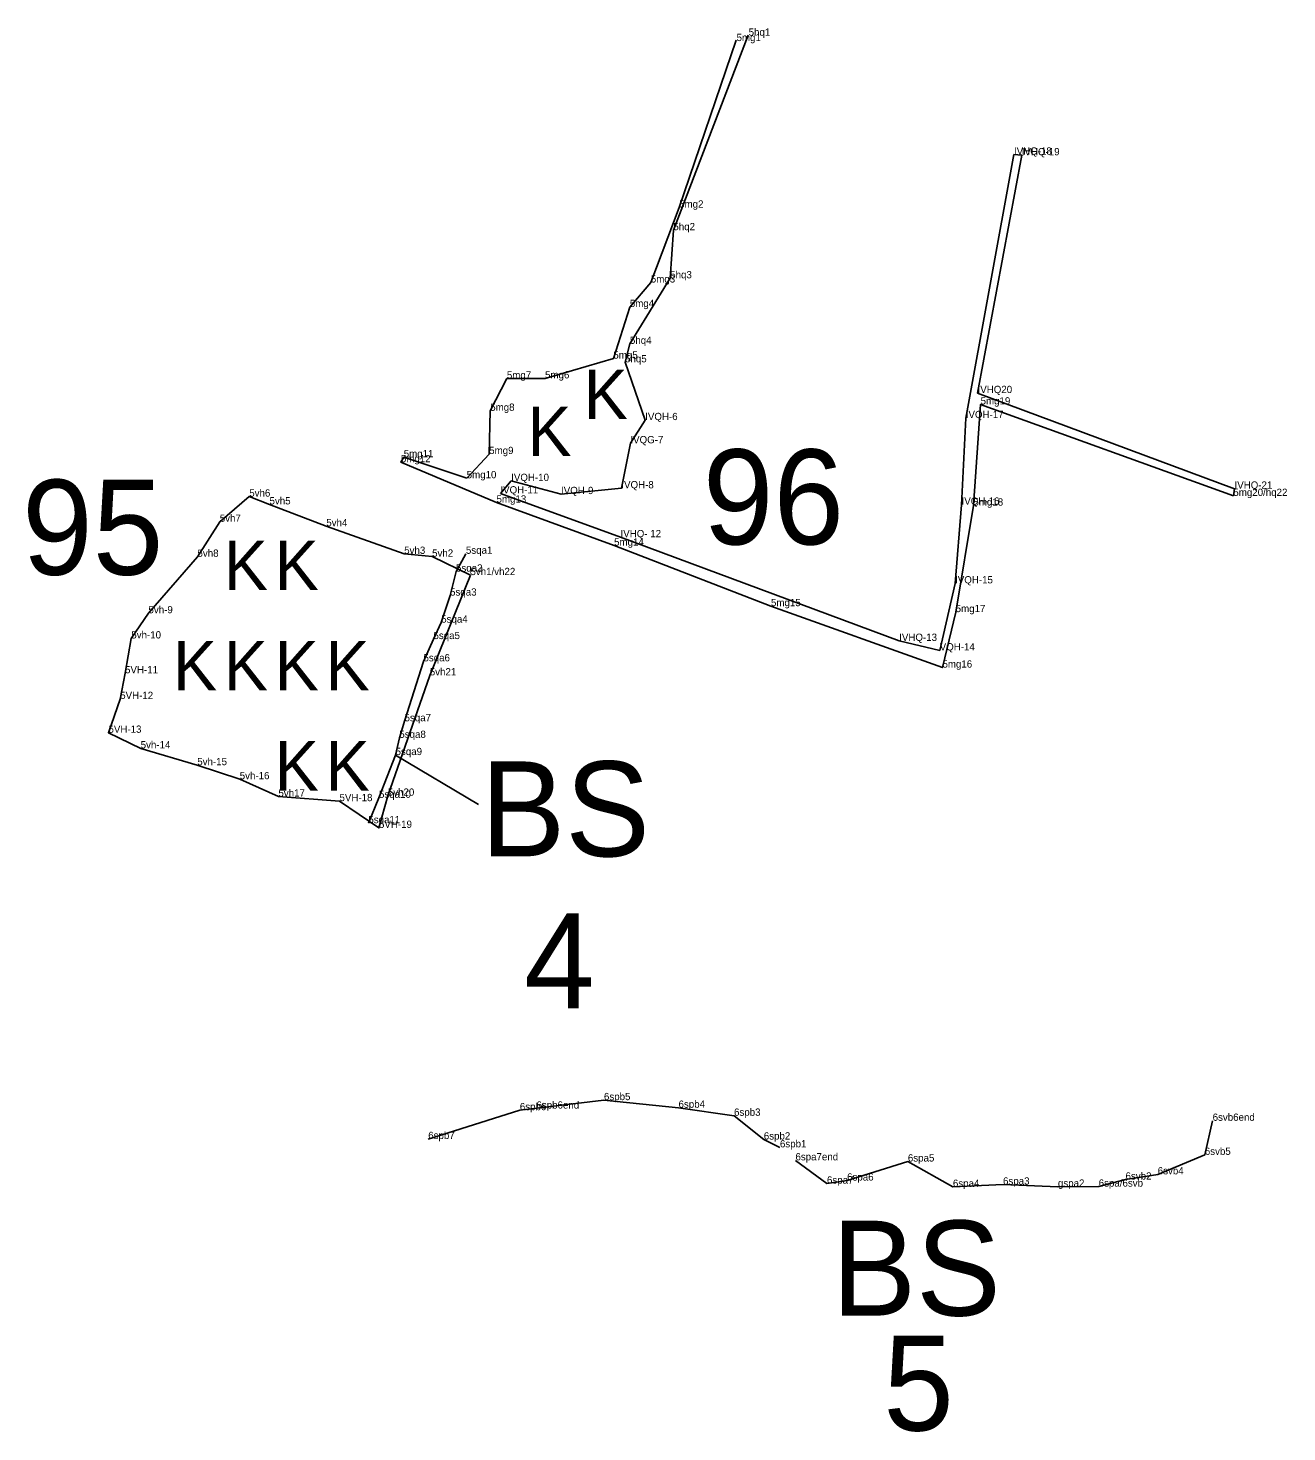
# Model space of a CAD drawing. Extents: x 2072529 to 2268812, y 436423 to 470008.
# Drawn here: x 2135613 to 2136479, y 443083 to 444049 of the extents above; entities that cross this region are included whole.
import ezdxf

# ---------------------------------------------------------------- set-up
doc = ezdxf.new("R2010")
doc.units = 0
for name, color, linetype in [('Old_Level_10', 7, 'Continuous'), ('Old_Level_20', 7, 'Continuous'), ('Old_Level_52', 7, 'Continuous'), ('Old_Level_55', 7, 'Continuous'), ('Old_Level_60', 7, 'Continuous'), ('Old_Level_62', 7, 'Continuous')]:
    doc.layers.add(name, color=color, linetype=linetype)

msp = doc.modelspace()

# ---------------------------------------------------------------- linework, layer by layer
at = {"layer": 'Old_Level_10'}
for points in [[(2135913.921, 443687.035), (2135907.109, 443674.804), (2135903.029, 443658.273), (2135896.927, 443639.672), (2135891.588, 443628.346), (2135884.721, 443613.05), (2135871.7, 443571.819), (2135868.126, 443560.401), (2135865.527, 443548.565), (2135854.112, 443519.13), (2135846.811, 443501.703)], [(2136130.002, 443278.686), (2136118.897, 443284.096), (2136098.414, 443300.438), (2136060.235, 443305.945), (2136008.906, 443311.182), (2135951.036, 443304.267), (2135887.984, 443284.428)], [(2136140.673, 443269.763), (2136162.358, 443253.764), (2136176.227, 443255.877), (2136218.037, 443268.962), (2136249.014, 443251.521), (2136283.51, 443253.097), (2136321.299, 443251.625), (2136349.348, 443251.692), (2136367.811, 443256.527), (2136389.963, 443260.13), (2136422.355, 443273.528), (2136427.744, 443296.976)]]:
    msp.add_lwpolyline(points, dxfattribs=at)
at = {"layer": 'Old_Level_20'}
for p, q in [((2136099.178, 444040.051), (2136099.178, 444040.051)), ((2136108.157, 444043.743), (2136108.157, 444043.743)), ((2136291.031, 443961.609), (2136291.031, 443961.609)), ((2136296.413, 443961.164), (2136296.413, 443961.164)), ((2136060.647, 443925.167), (2136060.647, 443925.167)), ((2136056.675, 443909.644), (2136056.675, 443909.644)), ((2136041.168, 443873.636), (2136041.168, 443873.636)), ((2136054.502, 443876.565), (2136054.502, 443876.565)), ((2136026.722, 443856.805), (2136026.722, 443856.805)), ((2136026.783, 443831.466), (2136026.783, 443831.466)), ((2136015.407, 443821.292), (2136015.407, 443821.292)), ((2136023.413, 443818.746), (2136023.413, 443818.746)), ((2135942.118, 443807.537), (2135942.118, 443807.537)), ((2135968.374, 443807.663), (2135968.374, 443807.663)), ((2136265.983, 443797.6), (2136265.983, 443797.6)), ((2136268.077, 443789.751), (2136268.077, 443789.751)), ((2135930.663, 443785.397), (2135930.663, 443785.397)), ((2136037.297, 443779.005), (2136037.297, 443779.005)), ((2136257.867, 443780.388), (2136257.867, 443780.388)), ((2136027.105, 443763.047), (2136027.105, 443763.047)), ((2135869.183, 443750.021), (2135869.183, 443750.021)), ((2135871.144, 443753.463), (2135871.144, 443753.463)), ((2135929.932, 443755.639), (2135929.932, 443755.639)), ((2135914.458, 443738.995), (2135914.458, 443738.995)), ((2135937.651, 443728.532), (2135937.651, 443728.532)), ((2135945.069, 443737.121), (2135945.069, 443737.121)), ((2135979.366, 443728.107), (2135979.366, 443728.107)), ((2136020.868, 443732.08), (2136020.868, 443732.08)), ((2136442.799, 443731.829), (2136442.799, 443731.829)), ((2135764.844, 443726.373), (2135764.844, 443726.373)), ((2135778.79, 443720.994), (2135778.79, 443720.994)), ((2135934.994, 443722.251), (2135934.994, 443722.251)), ((2136254.992, 443720.824), (2136254.992, 443720.824)), ((2136263.166, 443720.188), (2136263.166, 443720.188)), ((2136442.013, 443726.846), (2136442.013, 443726.846)), ((2135744.555, 443709.054), (2135744.555, 443709.054)), ((2135817.858, 443706), (2135817.858, 443706)), ((2136015.889, 443692.665), (2136015.889, 443692.665)), ((2136020.321, 443698.426), (2136020.321, 443698.426)), ((2135729.226, 443684.977), (2135729.226, 443684.977)), ((2135871.461, 443686.982), (2135871.461, 443686.982)), ((2135890.668, 443685.068), (2135890.668, 443685.068)), ((2135913.921, 443687.035), (2135913.921, 443687.035)), ((2135907.109, 443674.804), (2135907.109, 443674.804)), ((2135917.045, 443672.376), (2135917.045, 443672.376)), ((2136250.527, 443666.665), (2136250.527, 443666.665)), ((2135903.029, 443658.273), (2135903.029, 443658.273)), ((2136123.84, 443650.998), (2136123.84, 443650.998)), ((2135695.501, 443646.144), (2135695.501, 443646.144)), ((2136250.916, 443646.9), (2136250.916, 443646.9)), ((2135896.927, 443639.672), (2135896.927, 443639.672)), ((2135683.695, 443628.773), (2135683.695, 443628.773)), ((2135891.588, 443628.346), (2135891.588, 443628.346)), ((2136212.07, 443627.115), (2136212.07, 443627.115)), ((2135884.721, 443613.05), (2135884.721, 443613.05)), ((2136239.922, 443620.536), (2136239.922, 443620.536)), ((2135679.39, 443604.813), (2135679.39, 443604.813)), ((2135889.068, 443603.379), (2135889.068, 443603.379)), ((2136241.841, 443608.731), (2136241.841, 443608.731)), ((2135676.04, 443587.135), (2135676.04, 443587.135)), ((2135667.988, 443563.9), (2135667.988, 443563.9)), ((2135871.7, 443571.819), (2135871.7, 443571.819)), ((2135868.126, 443560.401), (2135868.126, 443560.401)), ((2135690.131, 443553.175), (2135690.131, 443553.175)), ((2135865.527, 443548.565), (2135865.527, 443548.565)), ((2135729.072, 443541.599), (2135729.072, 443541.599)), ((2135758.292, 443531.958), (2135758.292, 443531.958)), ((2135784.922, 443520.022), (2135784.922, 443520.022)), ((2135826.94, 443516.858), (2135826.94, 443516.858)), ((2135854.112, 443519.13), (2135854.112, 443519.13)), ((2135860.201, 443520.585), (2135860.201, 443520.585)), ((2135846.811, 443501.703), (2135846.811, 443501.703)), ((2135854.116, 443498.478), (2135854.116, 443498.478)), ((2135951.036, 443304.267), (2135951.036, 443304.267)), ((2135962.481, 443305.378), (2135962.481, 443305.378)), ((2136008.906, 443311.182), (2136008.906, 443311.182)), ((2136060.235, 443305.945), (2136060.235, 443305.945)), ((2136098.414, 443300.438), (2136098.414, 443300.438)), ((2136427.744, 443296.976), (2136427.744, 443296.976)), ((2135887.984, 443284.428), (2135887.984, 443284.428)), ((2136118.897, 443284.096), (2136118.897, 443284.096)), ((2136130.002, 443278.686), (2136130.002, 443278.686)), ((2136140.673, 443269.763), (2136140.673, 443269.763)), ((2136218.037, 443268.962), (2136218.037, 443268.962)), ((2136422.355, 443273.528), (2136422.355, 443273.528)), ((2136176.227, 443255.877), (2136176.227, 443255.877)), ((2136367.811, 443256.527), (2136367.811, 443256.527)), ((2136389.963, 443260.13), (2136389.963, 443260.13)), ((2136162.358, 443253.764), (2136162.358, 443253.764)), ((2136249.014, 443251.521), (2136249.014, 443251.521)), ((2136283.51, 443253.097), (2136283.51, 443253.097)), ((2136321.299, 443251.625), (2136321.299, 443251.625)), ((2136349.348, 443251.692), (2136349.348, 443251.692))]:
    msp.add_line(p, q, dxfattribs=at)
at = {"layer": 'Old_Level_52'}
for points in [[(2136099.871, 444040.476), (2136060.647, 443925.167), (2136041.168, 443873.636), (2136026.722, 443856.805), (2136015.407, 443821.292), (2135968.374, 443807.663), (2135942.118, 443807.537), (2135930.663, 443785.397), (2135929.932, 443755.639), (2135914.458, 443738.995)], [(2135937.651, 443728.532), (2135945.069, 443737.121), (2135979.366, 443728.107), (2136020.868, 443732.08), (2136027.105, 443763.047), (2136037.297, 443779.005), (2136023.413, 443818.746), (2136026.783, 443831.466), (2136054.502, 443876.565), (2136056.675, 443909.644), (2136108.157, 444043.743)], [(2136442.013, 443726.846), (2136442.799, 443731.829), (2136265.983, 443797.6), (2136296.413, 443961.164), (2136291.031, 443961.609), (2136257.867, 443780.388), (2136254.992, 443720.824), (2136250.527, 443666.665), (2136239.922, 443620.536), (2136212.07, 443627.115), (2136020.321, 443698.426), (2135937.651, 443728.532)], [(2135914.458, 443738.995), (2135871.144, 443753.463), (2135869.183, 443750.021), (2135934.994, 443722.251), (2136015.889, 443692.665), (2136123.84, 443650.998), (2136241.841, 443608.731), (2136250.916, 443646.9), (2136263.166, 443720.188), (2136268.077, 443789.751), (2136442.013, 443726.846)]]:
    msp.add_lwpolyline(points, dxfattribs=at)
msp.add_lwpolyline([(2135917.045, 443672.376), (2135890.668, 443685.068), (2135871.461, 443686.982), (2135817.858, 443706), (2135778.79, 443720.994), (2135764.844, 443726.373), (2135744.555, 443709.054), (2135729.226, 443684.977), (2135695.501, 443646.144), (2135683.695, 443628.773), (2135679.39, 443604.813), (2135676.04, 443587.135), (2135667.988, 443563.9), (2135690.131, 443553.175), (2135729.072, 443541.599), (2135758.292, 443531.958), (2135784.922, 443520.022), (2135826.94, 443516.858), (2135854.116, 443498.478), (2135860.201, 443520.585), (2135889.068, 443603.379)], close=True, dxfattribs=at)
at = {"layer": 'Old_Level_62'}
msp.add_line((2135922.547, 443514.499), (2135865.527, 443548.565), dxfattribs=at)

# ---------------------------------------------------------------- texts
at = {"layer": 'Old_Level_55'}
for p in [(2135994.963, 443779.8), (2135956.253, 443754.347), (2135747.355, 443662.143), (2135782.355, 443662.143), (2135712.355, 443593.143), (2135747.355, 443593.143), (2135782.355, 443593.143), (2135817.355, 443593.143), (2135782.355, 443524.143), (2135817.355, 443524.143)]:
    msp.add_text('K', height=34, dxfattribs=at).set_placement(p)
at = {"layer": 'Old_Level_60'}
for s, p in [('5hq1', (2136108.479, 444043.42)), ('5mg1', (2136100.149, 444039.728)), ('IVHQ-18', (2136291.031, 443961.609)), ('IVHQ-19', (2136296.413, 443961.164)), ('5mg2', (2136060.647, 443925.167)), ('5hq2', (2136056.675, 443909.644)), ('5mg3', (2136041.168, 443873.636)), ('5hq3', (2136054.502, 443876.565)), ('5mg4', (2136026.722, 443856.805)), ('5hq4', (2136026.783, 443831.466)), ('5mg5', (2136015.407, 443821.292)), ('5hq5', (2136023.413, 443818.746)), ('5mg7', (2135942.118, 443807.537)), ('5mg6', (2135968.374, 443807.663)), ('IVHQ20', (2136265.983, 443797.6)), ('5mg8', (2135930.663, 443785.397)), ('5mg19', (2136268.077, 443789.751)), ('IVQH-6', (2136037.297, 443779.005)), ('IVQH-17', (2136257.867, 443780.388)), ('IVQG-7', (2136027.105, 443763.047)), ('5mg11', (2135871.144, 443753.463)), ('5mg9', (2135929.932, 443755.639)), ('5mg12', (2135869.183, 443750.021)), ('5mg10', (2135914.458, 443738.995)), ('IVQH-10', (2135945.069, 443737.121)), ('5vh6', (2135764.844, 443726.373)), ('IVQH-11', (2135937.651, 443728.532)), ('IVQH-9', (2135979.366, 443728.107)), ('IVQH-8', (2136020.868, 443732.08)), ('5mg20/hq22', (2136442.013, 443726.846)), ('IVHQ-21', (2136442.799, 443731.829)), ('5vh5', (2135778.79, 443720.994)), ('5mg13', (2135934.994, 443722.251)), ('IVQH-16', (2136254.992, 443720.824)), ('5mg18', (2136263.166, 443720.188)), ('5vh7', (2135744.555, 443709.054)), ('5vh4', (2135817.858, 443706)), ('IVHQ- 12', (2136020.321, 443698.426)), ('5vh8', (2135729.226, 443684.977)), ('5vh3', (2135871.461, 443686.982)), ('5vh2', (2135890.668, 443685.068)), ('5sqa1', (2135913.921, 443687.035)), ('5mg14', (2136015.889, 443692.665)), ('5sqa2', (2135907.109, 443674.804)), ('5vh1/vh22', (2135917.045, 443672.376)), ('IVQH-15', (2136250.527, 443666.665)), ('5sqa3', (2135903.029, 443658.273)), ('5vh-9', (2135695.501, 443646.144)), ('5mg15', (2136123.84, 443650.998)), ('5mg17', (2136250.916, 443646.9)), ('5sqa4', (2135896.927, 443639.672)), ('5vh-10', (2135683.695, 443628.773)), ('5sqa5', (2135891.588, 443628.346)), ('IVHQ-13', (2136212.07, 443627.115)), ('VQH-14', (2136239.922, 443620.536)), ('5sqa6', (2135884.721, 443613.05)), ('5mg16', (2136241.841, 443608.731)), ('5VH-11', (2135679.39, 443604.813)), ('5vh21', (2135889.068, 443603.379)), ('5VH-12', (2135676.04, 443587.135)), ('5sqa7', (2135871.7, 443571.819)), ('5VH-13', (2135667.988, 443563.9)), ('5sqa8', (2135868.126, 443560.401)), ('5vh-14', (2135690.131, 443553.175)), ('5vh-15', (2135729.072, 443541.599)), ('5sqa9', (2135865.527, 443548.565)), ('5vh-16', (2135758.292, 443531.958)), ('5vh17', (2135784.922, 443520.022)), ('5vh20', (2135860.201, 443520.585)), ('5VH-18', (2135826.94, 443516.858)), ('5sqa10', (2135854.112, 443519.13)), ('5sqa11', (2135846.811, 443501.703)), ('5VH-19', (2135854.116, 443498.478)), ('6spb5', (2136008.906, 443311.182)), ('6spb6', (2135951.036, 443304.267)), ('6spb6end', (2135962.481, 443305.378)), ('6spb4', (2136060.235, 443305.945)), ('6spb3', (2136098.414, 443300.438)), ('6svb6end', (2136427.744, 443296.976)), ('6spb7', (2135887.984, 443284.428)), ('6spb2', (2136118.897, 443284.096)), ('6spb1', (2136130.002, 443278.686)), ('6spa7end', (2136140.673, 443269.763)), ('6spa5', (2136218.037, 443268.962)), ('6svb5', (2136422.355, 443273.528)), ('6svb4', (2136389.963, 443260.13)), ('6spa7', (2136162.358, 443253.764)), ('6spa6', (2136176.227, 443255.877)), ('6spa4', (2136249.014, 443251.521)), ('6spa3', (2136283.51, 443253.097)), ('gspa2', (2136321.299, 443251.625)), ('6spa/6svb', (2136349.348, 443251.692)), ('6svb2', (2136367.811, 443256.527))]:
    msp.add_text(s, height=5, dxfattribs=at).set_placement(p)
at = {"layer": 'Old_Level_62'}
for s, p in [('96', (2136076.956, 443693.492)), ('95', (2135608.55, 443672.613)), ('BS', (2135924, 443478.914)), ('4', (2135953.874, 443374.37)), ('BS', (2136165.425, 443162.966)), ('5', (2136201.085, 443083.875))]:
    msp.add_text(s, height=65.34, dxfattribs=at).set_placement(p)

doc.saveas('drawing.dxf')
